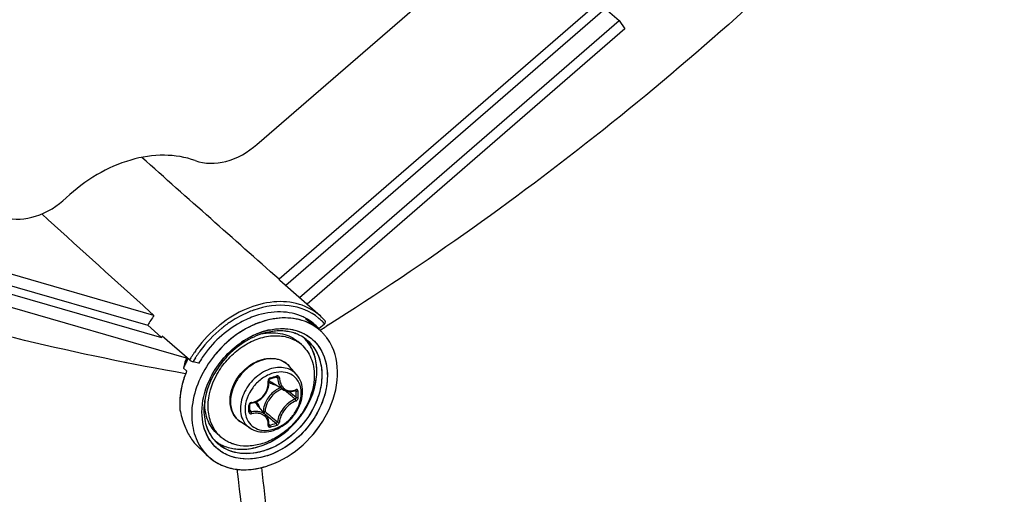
# Model space of a CAD drawing. Header units: millimetres. Extents: x 0 to 420, y 0 to 297.
# Tile 456 of 502: x 366.05 to 373.28, y 230.32 to 233.81. Entities that reach past the tile are written whole.
import ezdxf

# ---------------------------------------------------------------- set-up
doc = ezdxf.new("R2010")
doc.units = ezdxf.units.MM
doc.header["$LTSCALE"] = 23.1
doc.layers.get('0').update_dxf_attribs({"linetype": 'CONTINUOUS'})

msp = doc.modelspace()

# ---------------------------------------------------------------- linework, layer by layer
at = {"color": 7, "linetype": 'CONTINUOUS'}
for p, q in [((367.796, 232.8899), (371.9489, 236.4865)), ((370.3168, 233.9418), (367.9585, 231.8995)), ((368.007, 231.8564), (370.3536, 233.8887)), ((370.3536, 233.8887), (370.4551, 233.7999)), ((368.1076, 231.7669), (370.4551, 233.7999)), ((370.4975, 233.7386), (368.1635, 231.7173)), ((370.4551, 233.7999), (370.4975, 233.7386)), ((367.0397, 231.6342), (364.3111, 232.4219)), ((364.6349, 232.2434), (366.9942, 231.5624)), ((364.7334, 232.1538), (367.0939, 231.4724)), ((367.2795, 231.3208), (364.691, 232.068)), ((367.9648, 231.8939), (367.9585, 231.8995)), ((367.9648, 231.8939), (368.2615, 231.6301)), ((366.9603, 231.7061), (366.9691, 231.6982)), ((366.9691, 231.6982), (367.0397, 231.6342)), ((368.1514, 231.6107), (368.2467, 231.5346)), ((368.1992, 231.5725), (368.2047, 231.5746)), ((368.2511, 231.5375), (368.2047, 231.5746)), ((368.2511, 231.5375), (368.2918, 231.5727)), ((366.9942, 231.5624), (367.0923, 231.4738)), ((367.8357, 231.4994), (367.8364, 231.4995)), ((367.8357, 231.4993), (367.8364, 231.4994)), ((367.8479, 231.5036), (367.8456, 231.5028)), ((367.8479, 231.5036), (367.8457, 231.5029)), ((368.2511, 231.5375), (368.2504, 231.5383)), ((368.2511, 231.5375), (368.2504, 231.5383)), ((368.265, 231.529), (368.2588, 231.5251)), ((368.265, 231.529), (368.2588, 231.5252)), ((368.3175, 231.5623), (368.3038, 231.5536)), ((368.3176, 231.5621), (368.3039, 231.5535)), ((367.0923, 231.4738), (367.0939, 231.4724)), ((367.0939, 231.4724), (367.0988, 231.481)), ((367.3015, 231.3069), (367.0988, 231.481)), ((368.1219, 231.42), (368.0969, 231.4417)), ((367.2663, 231.2899), (367.2666, 231.2909)), ((367.2663, 231.2899), (367.2667, 231.2908)), ((367.2663, 231.2899), (367.2667, 231.2908)), ((367.2663, 231.2899), (367.2667, 231.2908)), ((367.3671, 231.2823), (367.3264, 231.294)), ((367.2562, 231.2476), (367.2797, 231.2266)), ((367.9034, 231.207), (367.903, 231.2068)), ((367.9034, 231.207), (367.903, 231.2069)), ((368.0868, 231.2), (368.0315, 231.2626)), ((367.8826, 231.1199), (367.8838, 231.1328)), ((367.8829, 231.1561), (367.883, 231.1576)), ((367.8838, 231.1457), (367.8829, 231.1561)), ((367.883, 231.1576), (367.8832, 231.1591)), ((367.8832, 231.1591), (367.8837, 231.1607)), ((367.8837, 231.1607), (367.8843, 231.1622)), ((367.8838, 231.1328), (367.8838, 231.1457)), ((367.8843, 231.1622), (367.8852, 231.1637)), ((367.8852, 231.1637), (367.8862, 231.165)), ((367.8862, 231.165), (367.8873, 231.1662)), ((367.8873, 231.1662), (367.8886, 231.1672)), ((367.8886, 231.1672), (367.8899, 231.168)), ((367.8899, 231.168), (367.8912, 231.1686)), ((367.8912, 231.1686), (367.8917, 231.1687)), ((367.8917, 231.1687), (367.9066, 231.1729)), ((367.9929, 231.0863), (367.9001, 231.1438)), ((367.9066, 231.1729), (367.9155, 231.1754)), ((367.9155, 231.1754), (367.9243, 231.178)), ((367.9243, 231.178), (367.9391, 231.1824)), ((367.9359, 231.1815), (367.9471, 231.1754)), ((367.938, 231.1804), (367.9409, 231.1788)), ((367.9391, 231.1824), (367.9397, 231.1826)), ((367.9397, 231.1826), (367.9407, 231.1827)), ((367.9407, 231.1827), (367.9417, 231.1826)), ((367.9417, 231.1826), (367.9424, 231.1824)), ((367.9424, 231.1824), (367.9427, 231.1823)), ((367.8594, 231.0587), (367.8662, 231.0702)), ((367.8662, 231.0702), (367.8719, 231.0822)), ((367.8719, 231.0822), (367.8766, 231.0945)), ((367.8766, 231.0945), (367.8802, 231.1071)), ((367.8802, 231.1071), (367.8826, 231.1199)), ((367.9928, 231.0863), (367.9966, 231.0841)), ((367.9966, 231.0841), (368.0049, 231.0801)), ((368.0049, 231.0801), (368.0138, 231.077)), ((368.0138, 231.077), (368.023, 231.075)), ((368.023, 231.075), (368.0325, 231.0739)), ((368.0325, 231.0739), (368.0423, 231.0739)), ((368.0332, 231.0739), (368.0356, 231.0719)), ((368.0423, 231.0739), (368.0522, 231.0749)), ((368.0522, 231.0749), (368.0622, 231.077)), ((368.0622, 231.077), (368.0722, 231.0802)), ((368.0722, 231.0802), (368.0796, 231.0832)), ((368.0767, 231.082), (368.0838, 231.0783)), ((368.0805, 231.0838), (368.0796, 231.0832)), ((368.0796, 231.0832), (368.0809, 231.0836)), ((368.0809, 231.0836), (368.0815, 231.0836)), ((367.4132, 231.0109), (367.4133, 231.0113)), ((367.4135, 231.0109), (367.4135, 231.0113)), ((367.7495, 230.9874), (367.7509, 230.9882)), ((367.7509, 230.9882), (367.7524, 230.9888)), ((367.7524, 230.9888), (367.7538, 230.9892)), ((367.7538, 230.9892), (367.7543, 230.9893)), ((367.7543, 230.9893), (367.7639, 230.9911)), ((367.7639, 230.9911), (367.7766, 230.9946)), ((367.7766, 230.9946), (367.789, 230.9993)), ((367.789, 230.9993), (367.8009, 231.005)), ((367.8009, 231.005), (367.8124, 231.0118)), ((367.8124, 231.0118), (367.8233, 231.0195)), ((367.8233, 231.0195), (367.8336, 231.0282)), ((367.8336, 231.0282), (367.843, 231.0376)), ((367.843, 231.0376), (367.8517, 231.0479)), ((367.8517, 231.0479), (367.8594, 231.0587)), ((367.7434, 230.9779), (367.7435, 230.9787)), ((367.7436, 230.9592), (367.7434, 230.9779)), ((367.7434, 230.9306), (367.7436, 230.9541)), ((367.7434, 230.9302), (367.7434, 230.9306)), ((367.7436, 230.9294), (367.7434, 230.9302)), ((367.7435, 230.9787), (367.7437, 230.98)), ((367.7435, 230.9374), (367.7528, 230.9251)), ((367.7436, 230.9541), (367.7436, 230.9592)), ((367.7438, 230.9287), (367.7436, 230.9294)), ((367.7437, 230.98), (367.7442, 230.9814)), ((367.7441, 230.9282), (367.7438, 230.9287)), ((367.7442, 230.9814), (367.7449, 230.9828)), ((367.7449, 230.9828), (367.7458, 230.9841)), ((367.7458, 230.9841), (367.7469, 230.9854)), ((367.7469, 230.9854), (367.7481, 230.9865)), ((367.7481, 230.9865), (367.7495, 230.9874)), ((367.8651, 230.8974), (367.7951, 230.9808)), ((367.842, 230.9302), (367.8384, 230.9292)), ((367.7454, 230.8058), (367.6757, 230.8517)), ((367.8517, 230.9134), (367.8851, 230.8851)), ((367.8698, 230.8912), (367.8651, 230.8974)), ((367.8745, 230.8833), (367.8698, 230.8912)), ((367.8783, 230.8749), (367.8745, 230.8833)), ((367.8812, 230.8661), (367.8783, 230.8749)), ((367.883, 230.8568), (367.8812, 230.8661)), ((367.8839, 230.8472), (367.883, 230.8568)), ((367.8837, 230.8373), (367.8839, 230.8472)), ((367.8829, 230.8295), (367.883, 230.8301)), ((367.883, 230.8292), (367.8829, 230.8295)), ((367.8829, 230.8292), (367.8838, 230.8284)), ((367.8829, 230.8292), (367.8829, 230.8291)), ((367.8829, 230.8291), (367.883, 230.8291)), ((367.883, 230.8301), (367.8837, 230.8373)), ((367.883, 230.8291), (367.883, 230.8292)), ((367.8836, 230.8363), (367.8896, 230.8281)), ((367.8838, 230.8284), (367.8847, 230.8279)), ((367.5327, 230.7397), (367.5077, 230.7613)), ((367.3623, 230.6702), (367.4372, 230.5999))]:
    msp.add_line(p, q, dxfattribs=at)
for centre, radius, start, end in [((368.0036, 231.0146), 0.6978, 109.22119, 109.50489), ((367.7906, 231.1087), 0.9165, 145.01021, 150.32949), ((368.0748, 230.8759), 0.8542, 123.19146, 128.60972), ((367.9805, 231.2895), 0.3677, 62.48081, 65.17514), ((368.0195, 231.2456), 0.3678, 60.46351, 70.14961), ((368.0188, 231.2437), 0.3698, 62.78614, 70.01836), ((367.9822, 231.2928), 0.3641, 61.95026, 62.47682), ((367.9853, 231.2985), 0.3576, 51.40949, 61.96806), ((367.9416, 231.3391), 0.3531, 41.83422, 45.77586), ((368.0238, 231.2539), 0.3585, 60.35667, 62.75287), ((367.9873, 231.3015), 0.3539, 41.98598, 51.35565), ((368.0036, 231.3202), 0.3831, 45.79755, 50.34172), ((367.9924, 231.3276), 0.4048, 41.04837, 48.33954), ((368.0021, 231.3187), 0.3852, 41.23813, 45.79496), ((368.1045, 230.8397), 0.9291, 129.10529, 143.78518), ((368.1057, 230.8387), 0.9026, 129.0537, 143.79203), ((368.0847, 230.8625), 0.8989, 128.5403, 129.04106), ((368.0864, 230.8609), 0.8732, 128.58959, 128.98854), ((368.0085, 230.9835), 0.5576, 107.44893, 114.10338), ((367.9883, 231.0103), 0.5128, 107.22322, 110.38516), ((367.9875, 231.0138), 0.5094, 107.33894, 110.44362), ((368.0014, 231.0035), 0.5364, 107.2419, 108.75764), ((367.9807, 231.0351), 0.487, 106.1133, 107.32523), ((367.9835, 231.0255), 0.497, 106.09975, 107.21283), ((367.9162, 231.1026), 0.4049, 99.98932, 101.36342), ((367.996, 231.0212), 0.518, 106.11336, 107.38578), ((367.9792, 231.0402), 0.4817, 105.9539, 106.11066), ((367.9783, 231.0434), 0.4783, 104.81824, 105.95505), ((367.9806, 231.0353), 0.4867, 104.83782, 105.82661), ((367.9915, 231.0373), 0.5012, 102.31871, 106.12349), ((367.9729, 231.0668), 0.4543, 97.79946, 104.90926), ((367.9726, 231.0669), 0.4542, 97.76099, 104.8724), ((367.967, 231.1063), 0.4143, 94.73186, 97.73086), ((367.9676, 231.1006), 0.4201, 94.7532, 97.71086), ((367.965, 231.1323), 0.3883, 88.61528, 94.76342), ((367.9652, 231.1325), 0.3881, 88.64073, 94.79328), ((367.9655, 231.159), 0.3616, 84.94771, 88.58318), ((367.9656, 231.1607), 0.3599, 84.94618, 88.59836), ((367.9678, 231.1838), 0.3367, 78.44251, 84.97377), ((367.9679, 231.1839), 0.3366, 78.44528, 84.97884), ((367.972, 231.2049), 0.3152, 74.44654, 78.40887), ((367.9723, 231.2067), 0.3134, 74.42201, 78.40695), ((367.9762, 231.2204), 0.2991, 66.87109, 74.43713), ((367.9767, 231.2215), 0.298, 66.86636, 74.46287), ((367.9807, 231.2314), 0.2872, 63.20249, 66.83908), ((367.981, 231.2321), 0.2865, 63.1866, 66.83208), ((368.027, 231.2594), 0.3521, 51.40492, 60.41329), ((368.0269, 231.2592), 0.3523, 51.40932, 60.36643), ((368.0296, 231.2629), 0.3478, 49.06362, 51.38133), ((368.0298, 231.2631), 0.3475, 49.6415, 51.38413), ((368.03, 231.2634), 0.3471, 49.06199, 49.64103), ((368.0292, 231.2625), 0.3483, 44.96524, 49.05918), ((368.0295, 231.2628), 0.3479, 44.96163, 49.06021), ((356.2244, 250.7179), 22.6537, 302.10734, 302.22359), ((368.0274, 231.2607), 0.3509, 41.90395, 44.96067), ((368.0275, 231.2608), 0.3507, 41.9065, 44.96465), ((368.0245, 231.2581), 0.3547, 37.78256, 41.90075), ((368.0248, 231.2584), 0.3543, 37.77973, 41.90292), ((368.0512, 230.8995), 0.652, 122.8523, 124.53988), ((368.0356, 230.9243), 0.6228, 115.65442, 122.88629), ((368.0227, 230.9502), 0.5938, 114.04591, 115.61297), ((367.9555, 231.2278), 0.2542, 49.1138, 56.51182), ((367.9865, 231.2426), 0.2746, 51.45357, 63.22677), ((367.9442, 231.2655), 0.2832, 42.60622, 45.71581), ((367.9438, 231.2651), 0.2837, 42.65384, 45.69266), ((367.9429, 231.2643), 0.2849, 42.00251, 42.65523), ((367.9433, 231.2647), 0.2844, 41.99977, 42.60766), ((367.9404, 231.2622), 0.2882, 34.71844, 41.98672), ((367.9777, 231.2329), 0.2877, 34.74605, 51.27615), ((368.0219, 231.2561), 0.3581, 35.68385, 37.78205), ((368.0215, 231.2558), 0.3586, 35.24001, 37.78436), ((368.0203, 231.2549), 0.36, 35.23776, 35.68506), ((368.0193, 231.2543), 0.3612, 34.73195, 35.23773), ((368.0199, 231.2547), 0.3604, 34.72691, 35.24162), ((368.013, 231.25), 0.3688, 29.51432, 34.7143), ((368.0133, 231.2502), 0.3685, 29.51103, 34.70771), ((368.0942, 230.8469), 0.9166, 145.80509, 147.26529), ((368.0979, 230.8444), 0.921, 144.64977, 145.80559), ((368.1004, 230.8426), 0.9241, 143.78129, 144.64975), ((368.0977, 230.8443), 0.8928, 144.55625, 147.15881), ((368.1018, 230.8414), 0.8978, 143.78803, 144.55793), ((378.4688, 228.576), 11.5265, 166.38196, 166.59805), ((367.9403, 230.9629), 0.741, 154.90576, 157.4038), ((367.8192, 231.0714), 0.5945, 157.76332, 158.33907), ((367.8167, 231.0709), 0.5924, 156.12264, 158.20873), ((367.8144, 231.0719), 0.5899, 156.86327, 158.21106), ((367.8252, 231.0689), 0.6011, 155.71507, 157.76076), ((367.9571, 230.955), 0.7596, 152.44919, 154.90634), ((367.8229, 231.0683), 0.5991, 155.43535, 156.8633), ((367.8253, 231.0672), 0.6017, 155.39069, 156.12637), ((367.8298, 231.0669), 0.6061, 155.52783, 155.71768), ((367.8278, 231.066), 0.6044, 155.07831, 155.43695), ((367.8309, 231.0664), 0.6073, 155.23251, 155.5278), ((367.8281, 231.0659), 0.6049, 155.07892, 155.39107), ((367.8323, 231.0657), 0.6089, 154.86205, 155.23248), ((367.8299, 231.0651), 0.6067, 154.71172, 155.07831), ((367.9677, 230.9495), 0.7715, 151.48929, 152.4531), ((368.0793, 230.8561), 0.899, 148.80071, 149.90698), ((368.0875, 230.8512), 0.9086, 147.2648, 148.80021), ((368.0815, 230.8545), 0.8737, 148.79034, 149.79738), ((368.0881, 230.8505), 0.8813, 147.6676, 148.7903), ((368.0922, 230.8479), 0.8862, 147.16093, 147.66824), ((368.0682, 230.8686), 0.814, 145.82468, 149.45904), ((368.1255, 230.8217), 0.8252, 140.74366, 141.38761), ((368.1248, 230.8223), 0.8243, 141.20713, 141.38925), ((367.9162, 231.1605), 0.1539, 50.53518, 52.38989), ((367.9164, 231.1607), 0.1537, 47.20358, 50.53486), ((367.9397, 230.9518), 0.7149, 157.38804, 161.50704), ((367.9825, 230.9769), 0.2433, 109.07224, 109.22931), ((367.9158, 231.1601), 0.1545, 41.53019, 47.1948), ((367.905, 230.9633), 0.6784, 161.50025, 165.76358), ((368.0364, 230.8848), 0.6504, 155.04918, 155.97876), ((368.0414, 230.8825), 0.6559, 154.2378, 155.04938), ((368.045, 230.8808), 0.6599, 153.69011, 154.23809), ((368.0481, 230.8792), 0.6634, 152.96054, 153.68997), ((367.9473, 231.2201), 0.0898, 224.14979, 225.13489), ((367.9476, 231.2204), 0.0901, 225.16768, 238.19258), ((367.3617, 233.1082), 2.0045, 285.39308, 286.80749), ((367.8234, 230.9806), 0.5948, 170.21265, 174.86989), ((367.8645, 230.9736), 0.6365, 165.76442, 170.21595), ((368.0485, 230.9185), 0.202, 114.0645, 126.40526), ((359.8959, 221.5122), 12.5417, 49.56104, 49.72441), ((360.0525, 221.5756), 12.4061, 49.65654, 49.94798), ((368.0381, 231.1866), 0.1071, 290.31697, 292.26307), ((368.0369, 231.1896), 0.1103, 292.2624, 294.07545), ((366.6185, 231.0546), 1.4654, 0.00233, 0.92882), ((366.6202, 231.0537), 1.4783, 0.0024, 0.92888), ((367.7832, 230.9843), 0.5545, 174.87221, 179.74909), ((367.8844, 230.9355), 0.4778, 172.6447, 173.57373), ((367.8921, 230.9346), 0.4855, 172.5131, 173.57203), ((367.8952, 230.9341), 0.4887, 170.97117, 172.64113), ((367.9021, 230.9333), 0.4956, 170.95999, 172.51147), ((367.8115, 230.9889), 0.3989, 176.84153, 179.98573), ((367.7596, 230.9735), 0.0216, 99.06376, 106.76369), ((367.726, 230.9228), 0.0902, 40.02572, 53.88647), ((368.0622, 230.9006), 0.2113, 135.09832, 148.10442), ((360.631, 222.3736), 11.4092, 49.26308, 49.56466), ((366.6672, 231.0546), 1.4168, 359.05537, 0.00295), ((366.6693, 231.0537), 1.4292, 359.05547, 0.00301), ((367.7421, 230.9844), 0.5134, 179.74318, 184.87954), ((367.9752, 231.0884), 0.7592, 191.21781, 195.56133), ((367.9741, 231.0882), 0.758, 191.22125, 195.57067), ((365.5962, 230.9493), 2.1407, 0.00233, 0.64253), ((365.6762, 230.9493), 2.0607, 359.34524, 0.00194), ((367.7407, 230.9306), 0.00271, 351.60329, 359.32144), ((367.7108, 230.9225), 0.1114, 16.50857, 23.3442), ((375.5079, 240.0144), 11.8794, 229.89404, 230.16205), ((367.9165, 231.0727), 0.6984, 195.61146, 196.73976), ((367.9136, 231.0718), 0.6954, 195.60533, 196.73877), ((367.8519, 231.0525), 0.6307, 196.67345, 201.5552), ((367.8513, 231.0524), 0.6302, 196.68026, 201.56551), ((374.998, 239.3067), 11.0235, 229.81565, 230.16603), ((374.5595, 238.8772), 10.3986, 230.16047, 230.51372), ((367.7621, 231.017), 0.5341, 201.55778, 206.96444), ((367.7151, 230.9938), 0.4817, 207.03158, 208.47396), ((367.7141, 230.9933), 0.4806, 207.03499, 208.48069), ((367.5148, 232.2152), 1.4368, 285.12112, 287.07727), ((367.5154, 232.2133), 1.4495, 285.13021, 287.08635), ((367.7106, 230.8908), 0.3128, 210.79009, 214.71405), ((367.7044, 230.8866), 0.3052, 214.72363, 222.49614), ((367.6974, 230.9051), 0.285, 214.19294, 214.45497), ((367.697, 230.9048), 0.2845, 214.45497, 214.71783), ((367.6907, 230.9005), 0.2769, 214.45948, 214.72693), ((367.6891, 230.8993), 0.2748, 214.69889, 226.77666), ((367.6591, 230.9361), 0.2812, 231.41688, 232.72204), ((367.659, 230.9359), 0.281, 231.40641, 232.71341), ((367.6602, 230.9376), 0.2831, 232.72517, 236.28952), ((367.6601, 230.9374), 0.2828, 232.71654, 236.28836), ((367.6617, 230.9398), 0.2856, 236.28857, 238.56261), ((367.6615, 230.9395), 0.2854, 236.28744, 238.55443), ((367.6992, 230.9319), 0.2543, 221.70798, 229.09647), ((367.58, 230.9011), 0.3174, 221.73857, 224.72952), ((367.5793, 230.9005), 0.3165, 221.73012, 224.72938), ((367.5672, 230.8886), 0.2996, 224.73899, 226.81653), ((367.5661, 230.8875), 0.2979, 224.74023, 226.8287), ((367.6898, 230.8652), 0.3666, 210.74294, 214.71596), ((367.6802, 230.8584), 0.3548, 214.70639, 226.77538), ((367.6753, 230.8537), 0.348, 226.8293, 227.79329), ((367.6748, 230.8532), 0.3473, 226.82951, 227.79342), ((367.6867, 231.0963), 0.5972, 285.35535, 285.70945), ((367.6856, 231.0999), 0.601, 285.70949, 286.104), ((367.686, 231.0987), 0.5997, 285.7065, 286.11081), ((367.6803, 231.1178), 0.6196, 286.11887, 289.45337), ((367.6805, 231.1172), 0.619, 286.12661, 289.45581)]:
    msp.add_arc(centre, radius, start, end, dxfattribs=at)
for centre, major_axis, ratio, start_param, end_param in [((359.0974, 238.7463), (24.6843, -21.5865), 0.02203, 1.222958, 1.26638), ((359.4649, 238.8524), (23.9533, -21.8), 0.007825, -1.27796, -1.245421)]:
    msp.add_ellipse(centre, major_axis=major_axis, ratio=ratio, start_param=start_param, end_param=end_param, dxfattribs=at)
for points, knots in [([(356.2098, 232.517), (357.4036, 233.1383), (362.0689, 235.2988), (367.1815, 236.5626), (370.9718, 236.7783)], [0, 0, 0, 0, 0.261719, 1, 1, 1, 1]), ([(356.225, 232.5347), (357.4175, 233.1553), (362.0779, 235.3142), (367.1839, 236.5796), (370.9705, 236.7996)], [0, 0, 0, 0, 0.261683, 1, 1, 1, 1]), ([(373.4224, 235.9934), (373.0668, 235.5688), (371.5448, 233.8986), (369.7589, 232.472), (368.3176, 231.5621)], [0, 0, 0, 0, 0.245234, 1, 1, 1, 1]), ([(367.3427, 232.7715), (367.4131, 232.7458), (367.5862, 232.7488), (367.7305, 232.8332), (367.796, 232.8899)], [0, 0, 0, 0, 0.464059, 1, 1, 1, 1]), ([(367.3427, 232.7715), (367.2706, 232.7978), (367.1092, 232.8239), (366.8594, 232.7848), (366.6125, 232.6753), (366.4643, 232.5629), (366.3955, 232.4981)], [0, 0, 0, 0, 0.222758, 0.464515, 0.725437, 1, 1, 1, 1]), ([(367.2722, 231.2057), (366.4781, 231.3437), (364.7509, 231.7708), (363.0654, 232.3318), (362.1548, 232.6643)], [0, 0, 0, 0, 0.45396, 1, 1, 1, 1]), ([(365.9422, 232.3548), (366.0154, 232.3337), (366.1896, 232.3469), (366.3319, 232.4381), (366.3955, 232.4981)], [0, 0, 0, 0, 0.465516, 1, 1, 1, 1]), ([(368.2615, 231.6301), (368.2175, 231.6692), (368.1063, 231.7295), (367.9111, 231.744), (367.7079, 231.6886), (367.5832, 231.6123), (367.5246, 231.5656)], [0, 0, 0, 0, 0.220882, 0.457877, 0.718628, 1, 1, 1, 1]), ([(368.2481, 231.6152), (368.1883, 231.6647), (368.0252, 231.7291), (367.8561, 231.7022), (367.7738, 231.6735)], [0, 0, 0, 0, 0.471097, 1, 1, 1, 1]), ([(367.7706, 231.6723), (367.7565, 231.6673), (367.6997, 231.6452), (367.6457, 231.6159), (367.6072, 231.5907)], [0, 0, 0, 0, 0.244535, 1, 1, 1, 1]), ([(368.1349, 231.6233), (368.0836, 231.647), (367.9634, 231.6717), (367.8441, 231.6502), (367.7851, 231.6305)], [0, 0, 0, 0, 0.475945, 1, 1, 1, 1]), ([(367.7851, 231.6305), (367.7469, 231.6178), (367.5939, 231.5503), (367.4657, 231.4306), (367.3947, 231.3259)], [0, 0, 0, 0, 0.241124, 1, 1, 1, 1]), ([(367.8523, 231.5938), (367.8174, 231.5838), (367.6761, 231.5289), (367.5543, 231.4282), (367.4823, 231.3387)], [0, 0, 0, 0, 0.239812, 1, 1, 1, 1]), ([(368.1444, 231.5915), (368.093, 231.6101), (367.9758, 231.6254), (367.7975, 231.5849), (367.6269, 231.4896), (367.5295, 231.3965), (367.4865, 231.3439)], [0, 0, 0, 0, 0.22054, 0.463019, 0.725893, 1, 1, 1, 1]), ([(368.1451, 231.5913), (368.1006, 231.6075), (368.0008, 231.6237), (367.9017, 231.6081), (367.8523, 231.5938)], [0, 0, 0, 0, 0.479541, 1, 1, 1, 1]), ([(368.2918, 231.5727), (368.2935, 231.5742), (368.2987, 231.5794), (368.3011, 231.5896), (368.2977, 231.5935)], [0, 0, 0, 0, 0.313039, 1, 1, 1, 1]), ([(367.6873, 231.4405), (367.6985, 231.4481), (367.7433, 231.4763), (367.7917, 231.4988), (367.8289, 231.5114)], [0, 0, 0, 0, 0.256139, 1, 1, 1, 1]), ([(367.8424, 231.5158), (367.9, 231.5337), (368.0168, 231.5497), (368.1305, 231.5109), (368.1751, 231.48)], [0, 0, 0, 0, 0.526189, 1, 1, 1, 1]), ([(367.8459, 231.5013), (367.8912, 231.5093), (367.9613, 231.5094), (368.0452, 231.4793), (368.0811, 231.4554), (368.0969, 231.4417)], [0, 0, 0, 0, 0.519583, 0.762838, 1, 1, 1, 1]), ([(368.0747, 231.5258), (368.1175, 231.5145), (368.1997, 231.4744), (368.2854, 231.3642), (368.3204, 231.2223), (368.3049, 231.0662), (368.2422, 230.9107), (368.1088, 230.7281), (367.9593, 230.6285), (367.8524, 230.5976)], [0, 0, 0, 0, 0.107362, 0.214119, 0.328229, 0.453616, 0.589141, 0.730022, 1, 1, 1, 1]), ([(367.8845, 231.527), (367.9009, 231.5305), (367.9637, 231.541), (368.0293, 231.5377), (368.0747, 231.5258)], [0, 0, 0, 0, 0.262545, 1, 1, 1, 1]), ([(367.8096, 231.4911), (367.7086, 231.4535), (367.5291, 231.3182), (367.4293, 231.1162), (367.4126, 231.0108)], [0, 0, 0, 0, 0.502386, 1, 1, 1, 1]), ([(367.8096, 231.491), (367.7087, 231.4535), (367.5293, 231.3184), (367.4294, 231.1165), (367.4127, 231.0112)], [0, 0, 0, 0, 0.50242, 1, 1, 1, 1]), ([(367.4376, 230.9673), (367.4376, 231.0479), (367.4761, 231.1729), (367.5736, 231.3094), (367.6695, 231.3965), (367.7784, 231.4579), (367.8922, 231.4884), (368.0021, 231.485), (368.068, 231.4583), (368.0958, 231.4398)], [0, 0, 0, 0, 0.254142, 0.391, 0.527564, 0.659013, 0.781772, 0.894694, 1, 1, 1, 1]), ([(367.4414, 231.1476), (367.4543, 231.1768), (367.5148, 231.2903), (367.6072, 231.3867), (367.6873, 231.4405)], [0, 0, 0, 0, 0.248769, 1, 1, 1, 1]), ([(367.6316, 230.6543), (367.7208, 230.6418), (367.8684, 230.6778), (368.0267, 230.7881), (368.1306, 230.9033), (368.2036, 231.0369), (368.2395, 231.1774), (368.2341, 231.3124), (368.2004, 231.3929), (368.1773, 231.4263)], [0, 0, 0, 0, 0.239217, 0.373672, 0.511458, 0.646823, 0.774667, 0.892112, 1, 1, 1, 1]), ([(367.8024, 230.6685), (367.8855, 230.6925), (368.0429, 230.7863), (368.1768, 230.9678), (368.231, 231.1336), (368.2399, 231.2549), (368.2162, 231.3661), (368.1779, 231.4291), (368.1546, 231.455)], [0, 0, 0, 0, 0.260989, 0.532289, 0.661973, 0.783062, 0.894976, 1, 1, 1, 1]), ([(368.1577, 231.4574), (368.1861, 231.4347), (368.2355, 231.3759), (368.2733, 231.2637), (368.2743, 231.1373), (368.2274, 230.9604), (368.0919, 230.7636), (367.926, 230.6617), (367.8378, 230.6363)], [0, 0, 0, 0, 0.104524, 0.214592, 0.333967, 0.462949, 0.735941, 1, 1, 1, 1]), ([(367.8867, 230.5336), (367.9777, 230.5657), (368.1491, 230.6733), (368.328, 230.9082), (368.4086, 231.1784), (368.3741, 231.3607), (368.3339, 231.4317)], [0, 0, 0, 0, 0.259973, 0.528821, 0.780226, 1, 1, 1, 1]), ([(367.8867, 230.5336), (367.9778, 230.5657), (368.1492, 230.6735), (368.3281, 230.9085), (368.4086, 231.1786), (368.3741, 231.3608), (368.3339, 231.4317)], [0, 0, 0, 0, 0.260174, 0.529185, 0.780406, 1, 1, 1, 1]), ([(368.2141, 231.3969), (368.2381, 231.3623), (368.2725, 231.2782), (368.2757, 231.1376), (368.2351, 230.9921), (368.1555, 230.8552), (368.044, 230.7397), (367.8774, 230.6338), (367.7232, 230.6067), (367.6344, 230.628)], [0, 0, 0, 0, 0.108486, 0.226976, 0.356148, 0.49267, 0.630927, 0.764804, 1, 1, 1, 1]), ([(368.2512, 231.4037), (368.2765, 231.3671), (368.313, 231.2783), (368.3166, 231.1297), (368.2739, 230.9759), (368.19, 230.831), (368.0725, 230.7086), (367.8966, 230.5959), (367.7337, 230.5664), (367.6395, 230.5883)], [0, 0, 0, 0, 0.108425, 0.226833, 0.355901, 0.492337, 0.630562, 0.76449, 1, 1, 1, 1]), ([(368.1219, 231.42), (368.1371, 231.4068), (368.1648, 231.3764), (368.2058, 231.3018), (368.217, 231.2361), (368.217, 231.1923)], [0, 0, 0, 0, 0.238021, 0.481682, 1, 1, 1, 1]), ([(367.3015, 231.3069), (367.303, 231.3056), (367.3108, 231.3002), (367.3194, 231.296), (367.3264, 231.294)], [0, 0, 0, 0, 0.219061, 1, 1, 1, 1]), ([(367.4807, 231.3366), (367.4403, 231.2861), (367.3727, 231.1777), (367.3166, 231.0013), (367.3125, 230.8284), (367.3482, 230.7225), (367.3747, 230.6779)], [0, 0, 0, 0, 0.275388, 0.53757, 0.779176, 1, 1, 1, 1]), ([(367.4807, 231.3366), (367.4403, 231.286), (367.3727, 231.1776), (367.3166, 231.0011), (367.3125, 230.8283), (367.3482, 230.7224), (367.3748, 230.6778)], [0, 0, 0, 0, 0.275611, 0.537764, 0.779214, 1, 1, 1, 1]), ([(368.0102, 231.2824), (367.9939, 231.295), (367.9545, 231.3141), (367.887, 231.3195), (367.8164, 231.3031), (367.7482, 231.2669), (367.6878, 231.2139), (367.6262, 231.1299), (367.6017, 231.0522), (367.6017, 231.0022)], [0, 0, 0, 0, 0.104897, 0.216899, 0.338904, 0.47012, 0.607003, 0.744549, 1, 1, 1, 1]), ([(367.6064, 231.0727), (367.619, 231.1224), (367.6702, 231.216), (367.7554, 231.28), (367.8029, 231.2995)], [0, 0, 0, 0, 0.499995, 1, 1, 1, 1]), ([(367.8029, 231.2995), (367.8234, 231.308), (367.8653, 231.3199), (367.9291, 231.3204), (367.9872, 231.3018), (368.0187, 231.277), (368.0315, 231.2626)], [0, 0, 0, 0, 0.270574, 0.524505, 0.765155, 1, 1, 1, 1]), ([(367.2797, 231.2266), (367.2699, 231.203), (367.2373, 231.1115), (367.2244, 231.0121), (367.2306, 230.9407)], [0, 0, 0, 0, 0.263032, 1, 1, 1, 1]), ([(368.0174, 231.2442), (367.9997, 231.2496), (367.961, 231.2546), (367.9015, 231.2453), (367.8423, 231.2204), (367.7688, 231.1689), (367.6988, 231.0804), (367.6745, 230.9924), (367.6745, 230.9502)], [0, 0, 0, 0, 0.108641, 0.225762, 0.35139, 0.483442, 0.751147, 1, 1, 1, 1]), ([(367.9024, 231.2066), (367.8755, 231.1973), (367.8235, 231.1682), (367.7429, 231.0867), (367.7083, 231.0003), (367.7083, 230.9445)], [0, 0, 0, 0, 0.249772, 0.51087, 1, 1, 1, 1]), ([(368.0362, 231.2062), (368.0166, 231.2148), (367.9709, 231.2233), (367.9257, 231.2147), (367.9034, 231.207)], [0, 0, 0, 0, 0.475969, 1, 1, 1, 1]), ([(368.0868, 231.2), (368.0777, 231.2103), (368.0563, 231.2286), (368.0307, 231.2402), (368.0174, 231.2442)], [0, 0, 0, 0, 0.49562, 1, 1, 1, 1]), ([(368.1212, 231.0637), (368.1212, 231.0794), (368.1178, 231.1098), (368.101, 231.1515), (368.0734, 231.1852), (368.0491, 231.2005), (368.0362, 231.2062)], [0, 0, 0, 0, 0.267263, 0.518158, 0.759229, 1, 1, 1, 1]), ([(367.4435, 230.7281), (367.4083, 230.7858), (367.3739, 230.9348), (367.4109, 231.0792), (367.4423, 231.1496)], [0, 0, 0, 0, 0.466936, 1, 1, 1, 1]), ([(367.4419, 230.7307), (367.4077, 230.7881), (367.3744, 230.9353), (367.4106, 231.078), (367.4414, 231.1476)], [0, 0, 0, 0, 0.467424, 1, 1, 1, 1]), ([(368.217, 231.1923), (368.217, 231.1197), (368.1857, 231.007), (368.1042, 230.8793), (368.0228, 230.794), (367.9282, 230.7279), (367.8265, 230.6854), (367.7241, 230.6695), (367.6576, 230.6783), (367.6273, 230.6876)], [0, 0, 0, 0, 0.248664, 0.382512, 0.517376, 0.649237, 0.774657, 0.891563, 1, 1, 1, 1]), ([(367.7562, 230.9948), (367.7739, 230.9976), (367.809, 231.0107), (367.8507, 231.0479), (367.8763, 231.0972), (367.8797, 231.1339), (367.8776, 231.1514)], [0, 0, 0, 0, 0.24849, 0.504031, 0.757203, 1, 1, 1, 1]), ([(367.8938, 231.1756), (367.8888, 231.1743), (367.88, 231.1673), (367.877, 231.1565), (367.8776, 231.1514)], [0, 0, 0, 0, 0.497141, 1, 1, 1, 1]), ([(367.8776, 231.1513), (367.8791, 231.1517), (367.8812, 231.1525), (367.8831, 231.1546), (367.883, 231.1554)], [0, 0, 0, 0, 0.63264, 1, 1, 1, 1]), ([(367.8837, 231.1438), (367.887, 231.1414), (367.901, 231.1324), (367.9173, 231.1272), (367.9297, 231.1254)], [0, 0, 0, 0, 0.245283, 1, 1, 1, 1]), ([(367.8938, 231.1756), (367.8939, 231.1748), (367.894, 231.1725), (367.8933, 231.1692), (367.8917, 231.1687)], [0, 0, 0, 0, 0.348, 1, 1, 1, 1]), ([(367.9413, 231.1894), (367.9414, 231.1885), (367.9415, 231.1862), (367.9407, 231.1829), (367.9391, 231.1824)], [0, 0, 0, 0, 0.339767, 1, 1, 1, 1]), ([(367.9605, 231.1753), (367.9602, 231.1798), (367.9569, 231.187), (367.9482, 231.1905), (367.9435, 231.19), (367.9413, 231.1894)], [0, 0, 0, 0, 0.502703, 0.74499, 1, 1, 1, 1]), ([(367.9471, 231.1754), (367.947, 231.1762), (367.9465, 231.1789), (367.9445, 231.1813), (367.9427, 231.1823)], [0, 0, 0, 0, 0.264576, 1, 1, 1, 1]), ([(367.9471, 231.1754), (367.9481, 231.1572), (367.9556, 231.1226), (367.9791, 231.0948), (367.9928, 231.0863)], [0, 0, 0, 0, 0.531229, 1, 1, 1, 1]), ([(367.9605, 231.1752), (367.9581, 231.1746), (367.9536, 231.1741), (367.949, 231.1746), (367.9471, 231.1754)], [0, 0, 0, 0, 0.5364, 1, 1, 1, 1]), ([(367.9605, 231.1753), (367.9612, 231.1628), (367.9655, 231.1391), (367.9819, 231.1082), (368.007, 231.0868), (368.0277, 231.0811), (368.038, 231.0804)], [0, 0, 0, 0, 0.279104, 0.533854, 0.769255, 1, 1, 1, 1]), ([(368.1311, 231.0749), (368.1311, 231.0979), (368.1244, 231.1434), (368.1014, 231.1836), (368.0868, 231.2)], [0, 0, 0, 0, 0.512429, 1, 1, 1, 1]), ([(367.5981, 231.0079), (367.5981, 231.0132), (367.5988, 231.035), (367.6024, 231.0567), (367.6064, 231.0727)], [0, 0, 0, 0, 0.244438, 1, 1, 1, 1]), ([(367.7322, 230.8549), (367.7427, 230.8382), (367.7716, 230.8084), (367.8317, 230.7869), (367.8994, 230.79), (367.9675, 230.8159), (368.0297, 230.8614), (368.0946, 230.9391), (368.1212, 231.0149), (368.1212, 231.0637)], [0, 0, 0, 0, 0.105488, 0.213714, 0.331476, 0.460622, 0.598286, 0.738716, 1, 1, 1, 1]), ([(367.7454, 230.8058), (367.7625, 230.7946), (367.8023, 230.7783), (367.8679, 230.7756), (367.9347, 230.7929), (367.9978, 230.8278), (368.0529, 230.8775), (368.1092, 230.956), (368.1311, 231.0282), (368.1311, 231.0749)], [0, 0, 0, 0, 0.11076, 0.226584, 0.349536, 0.479279, 0.613227, 0.747471, 1, 1, 1, 1]), ([(367.9286, 231.0811), (367.9206, 231.0752), (367.8907, 231.0499), (367.8674, 231.0165), (367.8561, 230.9894)], [0, 0, 0, 0, 0.251119, 1, 1, 1, 1]), ([(367.9801, 231.0943), (367.9739, 231.0919), (367.9492, 231.0808), (367.9271, 231.0642), (367.9126, 231.0497)], [0, 0, 0, 0, 0.242416, 1, 1, 1, 1]), ([(368.038, 231.0804), (368.0411, 231.0802), (368.0537, 231.08), (368.0663, 231.0828), (368.0753, 231.0862)], [0, 0, 0, 0, 0.242499, 1, 1, 1, 1]), ([(368.0819, 231.0888), (368.0819, 231.0883), (368.0819, 231.0866), (368.0814, 231.0847), (368.0805, 231.0838)], [0, 0, 0, 0, 0.296838, 1, 1, 1, 1]), ([(368.0838, 231.0783), (368.0838, 231.0789), (368.0837, 231.0809), (368.0826, 231.083), (368.0814, 231.0837)], [0, 0, 0, 0, 0.295427, 1, 1, 1, 1]), ([(368.0983, 231.0777), (368.0983, 231.0816), (368.0959, 231.0884), (368.0878, 231.0907), (368.0838, 231.0897), (368.0819, 231.0888)], [0, 0, 0, 0, 0.500392, 0.734456, 1, 1, 1, 1]), ([(368.0983, 231.0777), (368.096, 231.0767), (368.0909, 231.0761), (368.0858, 231.077), (368.0838, 231.0783)], [0, 0, 0, 0, 0.520163, 1, 1, 1, 1]), ([(367.4096, 230.989), (367.4046, 230.9446), (367.4068, 230.8581), (367.4396, 230.777), (367.4624, 230.7439)], [0, 0, 0, 0, 0.526053, 1, 1, 1, 1]), ([(367.4097, 230.989), (367.4047, 230.9449), (367.4067, 230.8588), (367.4392, 230.7781), (367.4617, 230.745)], [0, 0, 0, 0, 0.525525, 1, 1, 1, 1]), ([(367.5077, 230.7613), (367.4925, 230.7745), (367.4649, 230.805), (367.4239, 230.8795), (367.4126, 230.9452), (367.4126, 230.989)], [0, 0, 0, 0, 0.238021, 0.481682, 1, 1, 1, 1]), ([(367.6757, 230.8517), (367.6635, 230.8597), (367.641, 230.8793), (367.6074, 230.93), (367.5981, 230.977), (367.5981, 231.0079)], [0, 0, 0, 0, 0.241984, 0.486768, 1, 1, 1, 1]), ([(367.6017, 231.0022), (367.6017, 230.9721), (367.6105, 230.9268), (367.6427, 230.8779), (367.6641, 230.8593), (367.6757, 230.8517)], [0, 0, 0, 0, 0.517982, 0.760912, 1, 1, 1, 1]), ([(367.7534, 230.9942), (367.7487, 230.9928), (367.7405, 230.9872), (367.7367, 230.9778), (367.7368, 230.9733)], [0, 0, 0, 0, 0.515676, 1, 1, 1, 1]), ([(367.7562, 230.9948), (367.7562, 230.9935), (367.7561, 230.9916), (367.755, 230.9894), (367.7543, 230.9893)], [0, 0, 0, 0, 0.650306, 1, 1, 1, 1]), ([(367.8131, 230.9666), (367.8117, 230.9698), (367.8057, 230.982), (367.7973, 230.9929), (367.7899, 230.9998)], [0, 0, 0, 0, 0.255247, 1, 1, 1, 1]), ([(367.8561, 230.9894), (367.8541, 230.9846), (367.8469, 230.9655), (367.8428, 230.9453), (367.842, 230.9302)], [0, 0, 0, 0, 0.258896, 1, 1, 1, 1]), ([(367.8829, 231.0122), (367.8788, 231.0056), (367.8646, 230.9797), (367.8563, 230.9502), (367.8551, 230.9284)], [0, 0, 0, 0, 0.261592, 1, 1, 1, 1]), ([(368.0765, 231.0185), (368.0598, 231.0124), (368.0271, 230.9931), (367.987, 230.9525), (367.958, 230.9043), (367.9482, 230.8687), (367.9471, 230.8518)], [0, 0, 0, 0, 0.24174, 0.507568, 0.769195, 1, 1, 1, 1]), ([(368.0819, 231.006), (368.0663, 231.0001), (368.0358, 230.9818), (367.9983, 230.9437), (367.971, 230.8986), (367.9616, 230.8653), (367.9604, 230.8495)], [0, 0, 0, 0, 0.241461, 0.507728, 0.769702, 1, 1, 1, 1]), ([(368.0765, 231.0185), (368.0776, 231.019), (368.0817, 231.022), (368.0839, 231.0274), (368.0838, 231.0312)], [0, 0, 0, 0, 0.233629, 1, 1, 1, 1]), ([(368.0819, 231.006), (368.0821, 231.0096), (368.0805, 231.0144), (368.0773, 231.0179), (368.0765, 231.0185)], [0, 0, 0, 0, 0.766459, 1, 1, 1, 1]), ([(368.0819, 231.006), (368.0841, 231.0069), (368.0927, 231.0123), (368.0982, 231.0225), (368.0983, 231.0301)], [0, 0, 0, 0, 0.2401, 1, 1, 1, 1]), ([(368.0983, 231.0301), (368.096, 231.0291), (368.0909, 231.0286), (368.0857, 231.0298), (368.0838, 231.0312)], [0, 0, 0, 0, 0.516682, 1, 1, 1, 1]), ([(367.5094, 230.7627), (367.4859, 230.7891), (367.4484, 230.8549), (367.4376, 230.9292), (367.4376, 230.9673)], [0, 0, 0, 0, 0.481107, 1, 1, 1, 1]), ([(367.6745, 230.9502), (367.6745, 230.9429), (367.6758, 230.915), (367.6829, 230.8873), (367.6916, 230.8686)], [0, 0, 0, 0, 0.261199, 1, 1, 1, 1]), ([(367.7083, 230.9445), (367.7083, 230.9284), (367.7119, 230.897), (367.7242, 230.8677), (367.7322, 230.8549)], [0, 0, 0, 0, 0.516185, 1, 1, 1, 1]), ([(367.7368, 230.9258), (367.7367, 230.9235), (367.7377, 230.9191), (367.7438, 230.9119), (367.7516, 230.911), (367.7562, 230.912)], [0, 0, 0, 0, 0.245151, 0.483798, 1, 1, 1, 1]), ([(367.7368, 230.9733), (367.7377, 230.9735), (367.7402, 230.9741), (367.7435, 230.9761), (367.7434, 230.9779)], [0, 0, 0, 0, 0.335626, 1, 1, 1, 1]), ([(367.7368, 230.9258), (367.7376, 230.9259), (367.7402, 230.9265), (367.7431, 230.9284), (367.7434, 230.9302)], [0, 0, 0, 0, 0.321323, 1, 1, 1, 1]), ([(367.7441, 230.9282), (367.745, 230.927), (367.7478, 230.925), (367.7512, 230.9248), (367.7528, 230.9251)], [0, 0, 0, 0, 0.481798, 1, 1, 1, 1]), ([(367.8651, 230.8974), (367.8593, 230.9043), (367.8446, 230.9165), (367.8171, 230.9271), (367.7855, 230.9302), (367.7638, 230.9275), (367.7528, 230.9251)], [0, 0, 0, 0, 0.222882, 0.461558, 0.720944, 1, 1, 1, 1]), ([(367.7562, 230.912), (367.7562, 230.9144), (367.7554, 230.9189), (367.7539, 230.9233), (367.7528, 230.9251)], [0, 0, 0, 0, 0.526671, 1, 1, 1, 1]), ([(367.8684, 230.8765), (367.8637, 230.8844), (367.8504, 230.8989), (367.823, 230.9123), (367.7904, 230.9169), (367.7677, 230.9145), (367.7562, 230.912)], [0, 0, 0, 0, 0.221381, 0.457911, 0.717649, 1, 1, 1, 1]), ([(367.8421, 230.9302), (367.8444, 230.9308), (367.8489, 230.9309), (367.8534, 230.9296), (367.8551, 230.9284)], [0, 0, 0, 0, 0.526419, 1, 1, 1, 1]), ([(367.8421, 230.9302), (367.8421, 230.9297), (367.8422, 230.9273), (367.8428, 230.925), (367.8434, 230.9233)], [0, 0, 0, 0, 0.234277, 1, 1, 1, 1]), ([(367.8476, 230.9182), (367.8505, 230.9197), (367.8538, 230.9232), (367.855, 230.9274), (367.8551, 230.9284)], [0, 0, 0, 0, 0.762591, 1, 1, 1, 1]), ([(367.6916, 230.8686), (367.6976, 230.8559), (367.7127, 230.8321), (367.7339, 230.8134), (367.7454, 230.8058)], [0, 0, 0, 0, 0.504391, 1, 1, 1, 1]), ([(367.8776, 230.8256), (367.8789, 230.8345), (367.8789, 230.8523), (367.8728, 230.8691), (367.8684, 230.8765)], [0, 0, 0, 0, 0.513521, 1, 1, 1, 1]), ([(367.9367, 230.8417), (367.938, 230.842), (367.9425, 230.8439), (367.9466, 230.8482), (367.9471, 230.8518)], [0, 0, 0, 0, 0.265099, 1, 1, 1, 1]), ([(367.9413, 230.8278), (367.9438, 230.8285), (367.9526, 230.8329), (367.9599, 230.8421), (367.9604, 230.8495)], [0, 0, 0, 0, 0.257299, 1, 1, 1, 1]), ([(367.9605, 230.8495), (367.9571, 230.8484), (367.9519, 230.8486), (367.9479, 230.851), (367.9471, 230.8518)], [0, 0, 0, 0, 0.768189, 1, 1, 1, 1]), ([(367.8776, 230.8256), (367.8774, 230.8236), (367.8776, 230.8197), (367.8827, 230.813), (367.8898, 230.813), (367.8938, 230.814)], [0, 0, 0, 0, 0.250198, 0.477776, 1, 1, 1, 1]), ([(367.8776, 230.8256), (367.8783, 230.8258), (367.8806, 230.8265), (367.8827, 230.8284), (367.883, 230.8301)], [0, 0, 0, 0, 0.303916, 1, 1, 1, 1]), ([(367.8847, 230.8279), (367.8851, 230.8278), (367.8867, 230.8274), (367.8884, 230.8277), (367.8896, 230.8281)], [0, 0, 0, 0, 0.220787, 1, 1, 1, 1]), ([(367.8938, 230.8141), (367.8941, 230.8166), (367.8933, 230.8216), (367.8912, 230.8263), (367.8896, 230.8281)], [0, 0, 0, 0, 0.510568, 1, 1, 1, 1]), ([(367.9413, 230.8278), (367.9416, 230.8303), (367.9407, 230.8353), (367.9385, 230.84), (367.9367, 230.8417)], [0, 0, 0, 0, 0.50766, 1, 1, 1, 1]), ([(367.8524, 230.5976), (367.7758, 230.5755), (367.6502, 230.5693), (367.5119, 230.6409), (367.4624, 230.6971), (367.4435, 230.7281)], [0, 0, 0, 0, 0.522277, 0.762056, 1, 1, 1, 1]), ([(367.8378, 230.6363), (367.778, 230.619), (367.6554, 230.6067), (367.5417, 230.6607), (367.5009, 230.699)], [0, 0, 0, 0, 0.526815, 1, 1, 1, 1]), ([(367.6344, 230.628), (367.6218, 230.6311), (367.5732, 230.6458), (367.5284, 230.6732), (367.5009, 230.699)], [0, 0, 0, 0, 0.256404, 1, 1, 1, 1]), ([(367.6273, 230.6876), (367.6185, 230.6904), (367.5846, 230.7027), (367.5531, 230.7221), (367.5327, 230.7397)], [0, 0, 0, 0, 0.254749, 1, 1, 1, 1]), ([(367.6395, 230.5883), (367.6088, 230.5955), (367.5496, 230.618), (367.5001, 230.6577), (367.4793, 230.6804)], [0, 0, 0, 0, 0.506018, 1, 1, 1, 1]), ([(367.5126, 230.6961), (367.5215, 230.6907), (367.5586, 230.6706), (367.6001, 230.6587), (367.6316, 230.6543)], [0, 0, 0, 0, 0.245059, 1, 1, 1, 1]), ([(367.5127, 230.696), (367.5215, 230.6906), (367.5587, 230.6706), (367.6001, 230.6587), (367.6316, 230.6543)], [0, 0, 0, 0, 0.245084, 1, 1, 1, 1]), ([(367.6316, 230.6543), (367.6453, 230.6524), (367.7025, 230.6478), (367.7605, 230.6564), (367.8024, 230.6685)], [0, 0, 0, 0, 0.239792, 1, 1, 1, 1]), ([(367.4415, 230.5959), (367.4915, 230.5506), (367.6287, 230.487), (367.7762, 230.5011), (367.8484, 230.5214)], [0, 0, 0, 0, 0.473704, 1, 1, 1, 1]), ([(367.4415, 230.5959), (367.4694, 230.5706), (367.5354, 230.5281), (367.6112, 230.5085), (367.6501, 230.5038)], [0, 0, 0, 0, 0.490222, 1, 1, 1, 1]), ([(367.6501, 230.5038), (367.6657, 230.502), (367.731, 230.4978), (367.7969, 230.5073), (367.8448, 230.5205)], [0, 0, 0, 0, 0.240533, 1, 1, 1, 1]), ([(367.8458, 227.4139), (367.8458, 227.6629), (367.8284, 228.6953), (367.745, 229.7262), (367.6507, 230.5039)], [0, 0, 0, 0, 0.241202, 1, 1, 1, 1]), ([(367.8285, 230.5163), (367.8598, 230.2548), (367.9674, 229.2407), (368.019, 228.2203), (368.019, 227.4639)], [0, 0, 0, 0, 0.258242, 1, 1, 1, 1])]:
    msp.add_open_spline(points, degree=3, knots=knots, dxfattribs=at)
for points in [[(367.4572, 231.1808), (367.5088, 231.2818), (367.5881, 231.3723), (367.6815, 231.4366)], [(368.1577, 231.4574), (368.143, 231.4691), (368.127, 231.4793), (368.1102, 231.4878)], [(368.1751, 231.48), (368.2046, 231.4595), (368.2307, 231.4332), (368.2512, 231.4037)], [(367.2917, 230.7641), (367.2991, 230.7505), (367.3072, 230.7371), (367.316, 230.7244)], [(367.2917, 230.7641), (367.2991, 230.7504), (367.3072, 230.7371), (367.3161, 230.7243)], [(367.316, 230.7244), (367.3243, 230.7123), (367.3334, 230.7007), (367.3431, 230.6898)], [(367.3161, 230.7243), (367.3244, 230.7123), (367.3334, 230.7007), (367.3431, 230.6898)], [(367.4632, 230.7428), (367.4742, 230.727), (367.4868, 230.7122), (367.5009, 230.699)], [(367.3747, 230.6779), (367.3917, 230.6493), (367.4129, 230.6227), (367.4372, 230.5999)]]:
    msp.add_open_spline(points, degree=3, dxfattribs=at)

doc.saveas('drawing.dxf')
